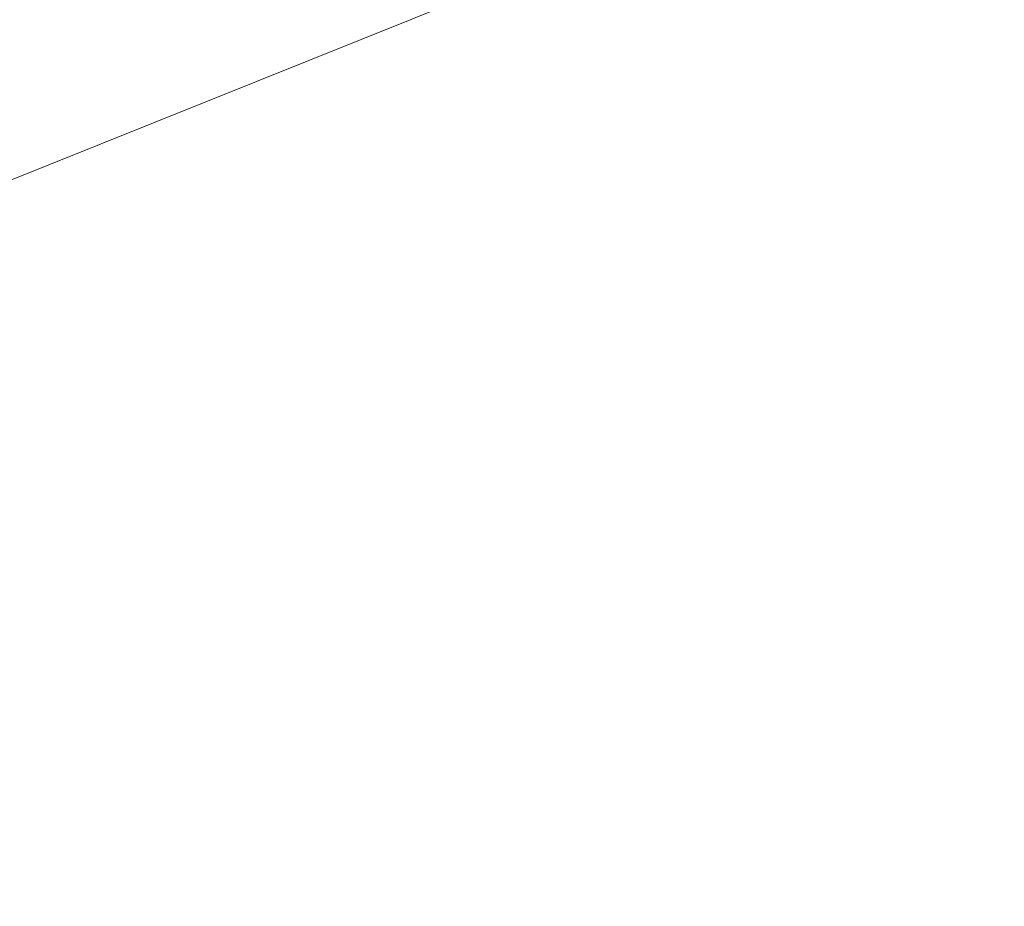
# Model space of a CAD drawing. Extents: x 1620613 to 1693141, y 557269 to 607790.
# Tile 968 of 1056: x 1620887.19 to 1620888.47, y 607299.75 to 607300.9. Entities that reach past the tile are written whole.
import ezdxf

# ---------------------------------------------------------------- set-up
doc = ezdxf.new("R2010")
doc.units = 0
doc.header["$LTSCALE"] = 10
doc.header["$MEASUREMENT"] = 0
doc.linetypes.add('DGN Style 2', pattern=[7.346996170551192, 4.408197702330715, -2.938798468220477])
doc.linetypes.add('DGN Style 3', pattern=[10.28579463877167, 7.346996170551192, -2.938798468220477])
doc.layers.add('DT_X_Contour_Minor', color=136, linetype='DGN Style 3', lineweight=0)
doc.layers.add('SV_X_Top_of_Bank', color=97, linetype='DGN Style 2', lineweight=0)

# ---------------------------------------------------------------- blocks, each defined once
blk = doc.blocks.new('*U1004')
at = {"layer": 'DT_X_Contour_Minor', "transparency": 33554559, "flags": 128}
for points, elevation in [([(-26.4221577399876, 51.95833175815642), (-27.71982852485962, 51.03469212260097), (-27.97437398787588, 50.85364810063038), (-28.18186575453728, 50.70636159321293), (-28.34230382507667, 50.59283259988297), (-28.4556881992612, 50.51306112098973), (-28.69530826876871, 50.34534719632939), (-28.85981133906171, 50.20753661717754), (-29.17360549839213, 49.91989032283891), (-29.63669074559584, 49.48240831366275), (-30.24906708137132, 48.8950905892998), (-32.08112542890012, 47.12912903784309), (-32.72328845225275, 46.49489483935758), (-33.27573376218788, 45.91666340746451), (-33.73846135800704, 45.39443474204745), (-34.11147124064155, 44.92820884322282), (-34.98654064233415, 43.75961013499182), (-35.37127004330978, 43.30610329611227), (-35.86915619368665, 42.82203181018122), (-36.48019909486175, 42.30739567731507), (-37.20439874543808, 41.76219489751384), (-39.28647348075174, 40.2675732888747), (-39.98611710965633, 39.74158006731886), (-40.52349194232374, 39.28456660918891), (-40.89859798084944, 38.89653291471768), (-41.11143522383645, 38.57747898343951), (-41.46264281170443, 37.81864151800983), (-41.56407973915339, 37.53517833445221), (-41.60498482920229, 37.25391688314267), (-41.58535808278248, 36.97485716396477), (-41.50519949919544, 36.69799917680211), (-40.98988515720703, 35.41113261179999), (-41.36458870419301, 35.2114997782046), (-41.40116681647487, 35.18857666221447), (-41.35031391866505, 35.20536424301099), (-41.21203001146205, 35.26186252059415), (-40.98631509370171, 35.35807149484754), (-40.26783396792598, 35.66757635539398), (-40.02239461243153, 35.74966068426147), (-39.8249373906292, 35.76378502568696), (-39.6754623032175, 35.70994937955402), (-39.57396934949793, 35.58815374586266), (-39.36729765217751, 35.17275207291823), (-39.29846415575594, 35.03223562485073), (-39.24696743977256, 34.92223753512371), (-39.21280750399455, 34.84275780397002), (-39.19598434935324, 34.79379643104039), (-39.17423830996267, 34.70392391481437), (-39.19917079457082, 34.65937235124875), (-39.29027777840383, 34.59312204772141), (-39.44755926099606, 34.50517300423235), (-39.67101524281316, 34.39552522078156), (-40.35513052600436, 34.07419947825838), (-40.58325396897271, 33.96678022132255), (-40.75453783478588, 33.8855167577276), (-40.86898212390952, 33.83040908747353), (-40.92658683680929, 33.80145721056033), (-41.00441330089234, 33.7591265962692), (-41.04055930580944, 33.73462800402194), (-41.09062747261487, 33.69288018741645), (-41.15461780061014, 33.63388314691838), (-41.2325302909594, 33.55763688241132), (-41.45885981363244, 33.33131454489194), (-41.55081032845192, 33.24771939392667), (-41.65691473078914, 33.16667569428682), (-41.77717302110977, 33.08818344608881), (-41.91158519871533, 33.01224264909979), (-42.28888952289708, 32.81313579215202), (-42.41095057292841, 32.74687478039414), (-42.49415548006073, 32.69742188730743), (-42.53850424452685, 32.66477711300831), (-42.54399686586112, 32.64894045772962), (-42.50683566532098, 32.62912020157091), (-42.53423417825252, 32.60898901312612), (-42.64430061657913, 32.56346063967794), (-42.83703498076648, 32.49253508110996), (-43.11243727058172, 32.39621233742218), (-43.95706727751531, 32.10548877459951), (-44.25215094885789, 32.00285932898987), (-44.50392945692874, 31.91301366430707), (-44.71240280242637, 31.83595178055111), (-44.8775709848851, 31.77167367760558), (-45.26027925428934, 31.61731044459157), (-45.38764896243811, 31.56564027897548), (-45.48272688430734, 31.5264022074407), (-45.54551302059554, 31.49959622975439), (-45.5760073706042, 31.48522234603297), (-45.61426992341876, 31.46346811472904), (-45.66447487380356, 31.43806682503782), (-45.78639281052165, 31.37817862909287), (-45.98002373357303, 31.28380352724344), (-46.24536764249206, 31.15494151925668), (-47.04856871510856, 30.7653269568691), (-47.38836151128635, 30.6047740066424), (-47.80533909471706, 30.41532607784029), (-48.29950146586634, 30.19698317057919), (-48.87084862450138, 29.94974528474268), (-50.49735409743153, 29.25191761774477), (-51.13303793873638, 28.97905882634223), (-51.8202103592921, 28.68385320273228), (-52.55887135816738, 28.3663007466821), (-53.3490209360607, 28.02640145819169), (-55.52473791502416, 27.09020757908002), (-56.49371372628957, 26.66848666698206), (-57.76885342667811, 26.10546933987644), (-59.35015701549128, 25.40115559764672), (-61.23762449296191, 24.55554544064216), (-66.6790896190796, 22.11218980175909), (-68.57485017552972, 21.26142299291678), (-70.18103300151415, 20.54163929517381), (-71.49763809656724, 19.95283870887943), (-72.52466546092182, 19.49502123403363), (-74.8773014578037, 18.44881878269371), (-75.91999211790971, 17.98397094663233), (-77.28358709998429, 17.37407927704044), (-78.96808640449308, 16.61914377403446), (-80.97349003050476, 15.71916443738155), (-86.74910546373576, 13.12582776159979), (-88.72374219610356, 12.23877836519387), (-90.31594081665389, 11.52263268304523), (-91.52570132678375, 10.97739071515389), (-92.3530237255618, 10.60305246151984), (-94.04929930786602, 9.832688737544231), (-94.68466071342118, 9.54443124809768), (-95.31853824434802, 9.257431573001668), (-95.95093189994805, 8.971689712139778), (-96.58184168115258, 8.687205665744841), (-98.26228926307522, 7.930258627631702), (-98.89682115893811, 7.644555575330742), (-99.54008116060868, 7.355156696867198), (-100.1920692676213, 7.06206199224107), (-100.8527854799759, 6.765271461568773), (-102.6263328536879, 5.968902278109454), (-103.2449727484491, 5.690073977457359), (-103.7707319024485, 5.450865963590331), (-104.2036103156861, 5.251278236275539), (-104.5436079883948, 5.091310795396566), (-105.3264274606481, 4.717558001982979), (-105.6287788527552, 4.573821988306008), (-105.9487184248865, 4.422928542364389), (-106.2862461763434, 4.264877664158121), (-106.6413621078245, 4.099669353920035), (-107.6117888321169, 3.649570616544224), (-107.9746458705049, 3.481720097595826), (-108.3353969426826, 3.315742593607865), (-108.6940420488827, 3.151638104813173), (-109.0505811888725, 2.989406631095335), (-109.9985442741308, 2.55928672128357), (-110.3086120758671, 2.420033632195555), (-110.5278431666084, 2.324864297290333), (-110.6562375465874, 2.273778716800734), (-110.6937952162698, 2.266776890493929), (-110.6728333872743, 2.306883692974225), (-110.6862926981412, 2.310373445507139), (-110.7423920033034, 2.290762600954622), (-110.8411313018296, 2.24805115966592), (-110.9825105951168, 2.182239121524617), (-111.4163753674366, 1.975939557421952), (-111.5617474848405, 1.90787255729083), (-111.6724652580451, 1.858396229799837), (-111.7485286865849, 1.827510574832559), (-111.7899377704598, 1.815215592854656), (-111.8541562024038, 1.807216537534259), (-111.8952114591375, 1.794595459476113), (-111.9702134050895, 1.76273151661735), (-112.0791620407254, 1.71162470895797), (-112.2220573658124, 1.641275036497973), (-112.6483738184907, 1.428018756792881), (-112.8175543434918, 1.34328058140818), (-113.0053585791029, 1.249008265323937), (-113.2117865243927, 1.145201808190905), (-113.4368381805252, 1.031861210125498), (-114.0618075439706, 0.7169074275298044), (-114.2700324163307, 0.618599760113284), (-114.4259800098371, 0.5598920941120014), (-114.5296503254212, 0.5407844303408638), (-114.5810433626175, 0.5612767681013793), (-114.6483884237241, 0.6687230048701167), (-114.6723631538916, 0.7065127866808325), (-114.6937785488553, 0.7392974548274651), (-114.7126346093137, 0.7670770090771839), (-114.7289313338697, 0.7898514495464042), (-114.799010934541, 0.884453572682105), (-115.0863380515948, 0.9425401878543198), (-115.1710306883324, 0.9323459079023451), (-115.3019684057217, 0.8768688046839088), (-115.4791512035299, 0.7761088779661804), (-115.702579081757, 0.6300661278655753), (-116.3600468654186, 0.180241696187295), (-116.6101513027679, -0.01975269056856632), (-116.8673637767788, -0.2823675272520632), (-117.131684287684, -0.6076028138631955), (-117.4031128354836, -0.995458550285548), (-118.1363996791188, -2.11323444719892), (-118.4312717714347, -2.533009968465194), (-118.765922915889, -2.954004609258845), (-119.1403531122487, -3.376218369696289), (-119.5545623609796, -3.79965124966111), (-120.712159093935, -4.930431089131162), (-121.2576473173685, -5.398751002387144), (-122.025914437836, -5.955625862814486), (-123.0169604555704, -6.601055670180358), (-124.2307853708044, -7.33504042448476), (-127.7646903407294, -9.410406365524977), (-129.0504631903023, -10.16678530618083), (-130.2573530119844, -10.87939767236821), (-131.3853598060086, -11.54824346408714), (-132.4344835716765, -12.17332268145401), (-135.1269695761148, -13.78184516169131), (-136.0246570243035, -14.31878836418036), (-136.6983548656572, -14.72322611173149), (-137.1480630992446, -14.99515840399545), (-137.3737817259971, -15.13458524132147), (-137.677045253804, -15.32971620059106), (-137.9974270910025, -15.53586171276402), (-138.7311249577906, -16.00795002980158), (-139.8781388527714, -16.74598115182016), (-141.4384687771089, -17.74995507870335), (-146.1504366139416, -20.78180929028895), (-147.8899061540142, -21.88109677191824), (-149.5743388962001, -22.90506855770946), (-151.2037348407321, -23.85372464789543), (-152.7780939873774, -24.72706504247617), (-156.9030026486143, -26.95555183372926), (-158.2580997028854, -27.68774060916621), (-159.2297093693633, -28.21294184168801), (-159.8178316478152, -28.53115553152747), (-160.0224665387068, -28.64238167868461), (-160.0568430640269, -28.66300134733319), (-160.0893978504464, -28.68125328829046), (-160.1612798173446, -28.72054435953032), (-160.2724889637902, -28.78087456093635), (-160.4230252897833, -28.8622438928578), (-160.8768917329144, -29.10728095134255), (-161.2334875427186, -29.31818412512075), (-161.9628751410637, -29.7671158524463), (-163.0650545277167, -30.45407613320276), (-164.540025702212, -31.3790649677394), (-168.9703378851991, -34.16307326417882), (-170.4930653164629, -35.11789278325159), (-171.7385134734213, -35.89434511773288), (-172.7066823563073, -36.49243026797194), (-173.3975719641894, -36.91214823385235), (-174.8702385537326, -37.79357323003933), (-175.577311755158, -38.18167739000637), (-176.5940314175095, -38.68492112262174), (-177.9203975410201, -39.30330442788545), (-179.5564101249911, -40.0368273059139), (-184.331972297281, -42.14640774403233), (-185.9600141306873, -42.86267835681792), (-187.2624680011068, -43.4293048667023), (-188.2393339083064, -43.84628727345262), (-188.890611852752, -44.11362557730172), (-190.1932357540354, -44.62700225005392), (-190.8766222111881, -44.90431178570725), (-191.9498136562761, -45.35120788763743), (-193.4128100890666, -45.9676905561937), (-195.265611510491, -46.75375979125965), (-200.7261552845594, -49.0760598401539), (-202.5265453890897, -49.8416973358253), (-203.8323078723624, -50.39688478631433), (-204.6434427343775, -50.74162219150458), (-204.9599499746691, -50.87590955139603), (-205.1444657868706, -50.9534091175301), (-205.4094279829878, -51.06469744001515), (-206.0659277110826, -51.34043773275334), (-207.1139649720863, -51.78062999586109), (-208.5535397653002, -52.38527422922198), (-212.9144559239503, -54.21692814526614), (-214.4953707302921, -54.87517555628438), (-215.9674280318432, -55.47617735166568), (-217.3306278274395, -56.01993353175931), (-218.5849701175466, -56.50644409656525), (-221.7847395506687, -57.72747811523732), (-222.8509311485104, -58.13458622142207), (-223.6496788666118, -58.44013502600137), (-224.1809827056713, -58.64412452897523), (-224.4448426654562, -58.74655473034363), (-224.7918773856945, -58.88428953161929), (-225.0772514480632, -58.99538952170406), (-225.673097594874, -59.22538839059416), (-226.5794158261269, -59.57428613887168), (-227.796206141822, -60.04208276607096), (-231.4549430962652, -61.44807227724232), (-232.9376689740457, -62.02218422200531), (-234.6417938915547, -62.69002792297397), (-236.5673178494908, -63.4516033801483), (-238.7142408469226, -64.3069105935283), (-244.7345675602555, -66.71270550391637), (-246.739514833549, -67.51349833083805), (-248.2391116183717, -68.111530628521), (-249.2333579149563, -68.50680239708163), (-249.72225372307, -68.69931363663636), (-250.3521752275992, -68.94232956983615), (-250.7275681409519, -69.0684500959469), (-251.3813057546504, -69.26454972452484), (-252.313388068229, -69.53062845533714), (-253.523815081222, -69.86668628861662), (-257.1227467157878, -70.85614598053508), (-258.6074759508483, -71.22436795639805), (-260.3624649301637, -71.58693911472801), (-262.3877136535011, -71.94385945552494), (-264.6832221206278, -72.2951289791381), (-271.1649243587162, -73.22431328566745), (-272.2743608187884, -73.87685941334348), (-270.7413935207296, -75.13760956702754), (-266.5660224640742, -77.00656374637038), (-259.7482476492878, -79.48372195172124), (-238.0443097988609, -86.90041586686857), (-230.9031500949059, -89.32110521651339), (-225.7576243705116, -91.02065282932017), (-222.6077326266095, -91.99905870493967), (-221.453474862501, -92.2563228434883), (-221.0362994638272, -91.98083823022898), (-220.7937196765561, -91.94951449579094), (-220.3788618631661, -92.06215675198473), (-219.7917260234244, -92.31876499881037), (-219.0323121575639, -92.71933923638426), (-216.7775044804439, -93.9794918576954), (-215.9991035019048, -94.38683808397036), (-215.3550063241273, -94.66376229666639), (-214.8452129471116, -94.81026449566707), (-214.4697233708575, -94.82634468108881), (-213.0308142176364, -94.59706751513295), (-209.0644522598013, -93.2959824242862), (-208.0970566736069, -93.20292095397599), (-206.8947393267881, -93.48134443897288), (-205.4575002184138, -94.13125287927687), (-203.7853393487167, -95.15264627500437), (-199.0130146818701, -98.3716752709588), (-197.5992905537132, -99.25004037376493), (-196.9373616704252, -99.47086393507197), (-197.0272280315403, -99.03414595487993), (-197.8688896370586, -97.93988643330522), (-201.1157142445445, -94.14513898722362), (-202.1445991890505, -92.86694454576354), (-202.7961355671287, -91.87842180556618), (-203.0703233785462, -91.1795707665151), (-202.9671626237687, -90.77039142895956), (-201.6052657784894, -89.53678849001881), (-196.2946542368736, -87.53550001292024), (-195.1693159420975, -87.08935588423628), (-194.06927743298, -86.60861856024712), (-192.994538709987, -86.09328804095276), (-191.9450997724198, -85.54336432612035), (-189.1803289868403, -84.0307768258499), (-188.1064418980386, -83.47586562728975), (-186.9583587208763, -82.94557265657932), (-185.7360794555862, -82.43989791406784), (-184.4396041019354, -81.9588413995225), (-180.8834083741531, -80.70884833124), (-179.6824118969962, -80.28517202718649), (-178.7465692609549, -79.95163791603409), (-178.0758804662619, -79.70824599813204), (-177.6703455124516, -79.55499627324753), (-176.9424574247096, -79.26651993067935), (-176.675729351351, -79.16141957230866), (-176.4214611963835, -79.06247575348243), (-176.1796529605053, -78.96968847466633), (-175.9503046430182, -78.88305773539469), (-175.3553223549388, -78.6602511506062), (-174.762106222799, -78.4298333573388), (-173.4286945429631, -77.90568491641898), (-171.3550873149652, -77.08780582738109), (-168.5412845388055, -75.9761960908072), (-160.0508830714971, -72.6202625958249), (-157.2561313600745, -71.51578799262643), (-155.2396773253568, -70.71931430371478), (-154.001520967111, -70.2308415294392), (-153.5416622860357, -70.0503696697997), (-153.3531027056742, -69.97977926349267), (-153.2682810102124, -69.9421778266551), (-153.155235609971, -69.88231632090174), (-153.0139665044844, -69.800194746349), (-152.8444736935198, -69.69581310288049), (-152.3548612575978, -69.38778196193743), (-152.1645990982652, -69.27370018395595), (-151.9610219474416, -69.16247820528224), (-151.74412980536, -69.05411602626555), (-151.5139226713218, -68.94861364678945), (-150.8822836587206, -68.6710870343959), (-150.2915771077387, -68.4260573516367), (-148.9931867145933, -67.89911326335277), (-146.9871124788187, -67.09025476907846), (-144.2733544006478, -65.99948186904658), (-136.0930877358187, -62.71486826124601), (-133.3686395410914, -61.62607873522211), (-131.3304949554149, -60.82317036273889), (-129.9786539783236, -60.30614314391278), (-129.313116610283, -60.07499707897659), (-128.4534217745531, -59.83978244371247), (-128.1407040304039, -59.72982814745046), (-127.8473219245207, -59.57637623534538), (-127.573275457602, -59.3794267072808), (-127.3185646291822, -59.13897956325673), (-126.1750305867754, -57.91539845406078), (-125.6638016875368, -57.54778814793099), (-125.5201019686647, -57.45771540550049), (-125.3081009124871, -57.34504445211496), (-125.027798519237, -57.20977528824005), (-124.67919478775, -57.05190791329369), (-123.658516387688, -56.60079729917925), (-123.3162236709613, -56.45018668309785), (-123.0548543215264, -56.33668779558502), (-122.8744083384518, -56.26030063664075), (-122.774885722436, -56.22102520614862), (-122.6173899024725, -56.16577302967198), (-122.578404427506, -56.13100091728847), (-122.5795698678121, -56.06812371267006), (-122.6208862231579, -55.97714141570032), (-122.702353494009, -55.85805402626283), (-123.176219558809, -55.23673432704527), (-123.2689925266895, -55.26020671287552), (-123.27880088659, -55.26118479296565), (-123.2684661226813, -55.25405943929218), (-123.2379882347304, -55.2388306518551), (-123.1873672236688, -55.21549843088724), (-123.0255203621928, -55.14247459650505), (-122.9375661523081, -55.10604744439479), (-122.7950886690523, -55.05153386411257), (-122.5980879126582, -54.97893385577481), (-122.3465638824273, -54.88824741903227), (-121.6031354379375, -54.62230168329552), (-121.3172286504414, -54.51236278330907), (-121.0170796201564, -54.38200538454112), (-120.7026883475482, -54.2312294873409), (-120.3740548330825, -54.06003509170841), (-119.4787091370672, -53.57629203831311), (-119.1806481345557, -53.41567858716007), (-118.9579743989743, -53.29664552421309), (-118.8106879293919, -53.2191928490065), (-118.7387887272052, -53.18332056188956), (-118.6475738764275, -53.14310164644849), (-118.5940182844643, -53.11962995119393), (-118.5017626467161, -53.07937905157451), (-118.370806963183, -53.02234894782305), (-118.2011512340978, -52.94853963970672), (-117.697135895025, -52.72934254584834), (-117.5315163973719, -52.65704004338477), (-117.4126694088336, -52.60453035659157), (-117.3405949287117, -52.57181348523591), (-117.3152929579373, -52.5588894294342), (-117.3101843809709, -52.55081570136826), (-117.2631252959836, -52.52895948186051), (-117.1257794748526, -52.46944611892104), (-116.8981469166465, -52.37227561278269), (-116.5802276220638, -52.23744796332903), (-115.6120605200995, -51.82769804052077), (-115.2194286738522, -51.65870471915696), (-114.7676584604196, -51.45903719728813), (-114.2567498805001, -51.22869547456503), (-113.6867029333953, -50.96767955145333), (-112.0877265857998, -50.23073815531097), (-111.4670962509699, -49.94613143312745), (-110.8044375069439, -49.64501731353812), (-110.0997503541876, -49.32739579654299), (-109.3530347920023, -48.99326688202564), (-107.3057554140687, -48.08024658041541), (-106.5441058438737, -47.74109617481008), (-105.794616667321, -47.40841018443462), (-105.0572878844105, -47.08218860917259), (-104.3321194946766, -46.76243144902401), (-102.4145509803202, -45.91836490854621), (-101.5012583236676, -45.51471419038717), (-100.1995567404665, -44.93681194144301), (-98.50944623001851, -44.18465816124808), (-96.43092679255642, -43.25825285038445), (-90.37032972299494, -40.55550331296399), (-88.25751306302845, -39.61251305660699), (-86.46451088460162, -38.81060444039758), (-84.9913231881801, -38.14977746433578), (-83.8379499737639, -37.63003212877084), (-81.18870737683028, -36.43215342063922), (-80.25277914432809, -36.00904832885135), (-79.43192639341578, -35.63814208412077), (-78.72614912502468, -35.31943468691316), (-78.13544733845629, -35.05292613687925), (-76.71367655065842, -34.4118351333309), (-75.96444420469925, -34.0753918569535), (-74.78307525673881, -33.54688028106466), (-73.16956970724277, -32.82630040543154), (-71.1239275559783, -31.91365223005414), (-65.0926996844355, -29.22383269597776), (-63.05558418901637, -28.31482348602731), (-61.46765860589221, -27.60516050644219), (-60.32892293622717, -27.09484375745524), (-59.63937717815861, -26.78387323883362), (-58.39950837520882, -26.22041349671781), (-57.97896558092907, -26.02894983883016), (-57.64723880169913, -25.8771536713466), (-57.40432803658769, -25.7650249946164), (-57.25023328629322, -25.69256380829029), (-56.95773530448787, -25.55222396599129), (-56.81331861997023, -25.48196517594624), (-56.59944205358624, -25.37644368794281), (-56.31610560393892, -25.23565950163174), (-55.96330927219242, -25.05961261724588), (-54.92990587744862, -24.54313732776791), (-54.55293985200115, -24.35628810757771), (-54.19709432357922, -24.18309691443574), (-53.86236929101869, -24.02356374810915), (-53.54876475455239, -23.87768860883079), (-52.74064665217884, -23.50689893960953), (-52.47525161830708, -23.38610528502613), (-52.28515509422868, -23.30181657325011), (-52.17035707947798, -23.25403280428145), (-52.13085757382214, -23.24275397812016), (-52.12592357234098, -23.26135036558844), (-52.10117963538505, -23.25621700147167), (-52.03064832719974, -23.22686961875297), (-51.91432964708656, -23.17330821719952), (-51.75222359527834, -23.09553279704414), (-51.25889096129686, -22.85584631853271), (-51.05811752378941, -22.75836918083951), (-50.82579668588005, -22.64570262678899), (-50.56192844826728, -22.51784665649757), (-50.2665128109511, -22.37480126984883), (-49.43667457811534, -21.97309435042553), (-49.17018562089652, -21.84487856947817), (-48.99309742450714, -21.7615114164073), (-48.90540998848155, -21.72299289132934), (-48.90712331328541, -21.72932299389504), (-49.03089319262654, -21.80600143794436), (-49.05063169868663, -21.82155339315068), (-49.01701980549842, -21.81070042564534), (-48.93005751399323, -21.77344253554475), (-48.7897448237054, -21.70977972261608), (-48.34444378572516, -21.50480565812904), (-48.17551681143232, -21.45221952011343), (-48.00271166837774, -21.44819165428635), (-47.82602835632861, -21.49272206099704), (-47.64546687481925, -21.58581074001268), (-46.7937975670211, -22.13352721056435), (-42.2364000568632, -18.93331495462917), (-41.3104534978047, -18.22286632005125), (-40.48578418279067, -17.46303995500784), (-39.76239211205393, -16.65383585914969), (-39.140277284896, -15.79525403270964), (-37.61634073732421, -13.43986552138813), (-37.04584322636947, -12.63717082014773), (-36.47730310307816, -11.99562810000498), (-35.91072036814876, -11.51523736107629), (-35.34609502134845, -11.19599860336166), (-33.84303728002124, -10.55956455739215), (-33.33886044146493, -10.34608286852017), (-32.95362323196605, -10.18296333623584), (-32.68732565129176, -10.07020596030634), (-32.53996769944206, -10.00781074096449), (-32.30559933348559, -9.908573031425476), (-31.90467404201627, -9.634235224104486), (-30.87767444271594, -8.885650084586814), (-29.22460053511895, -7.662817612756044), (-26.9454523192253, -5.96573780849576), (-20.03295799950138, -0.8078618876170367), (-17.72287080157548, 0.9096714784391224), (-15.97697994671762, 2.193864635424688), (-14.79528543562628, 3.044717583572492), (-14.17778726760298, 3.462230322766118), (-13.28338727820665, 3.997810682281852), (-12.96057946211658, 4.195819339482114), (-12.66295600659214, 4.388160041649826), (-12.39051691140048, 4.574832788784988), (-12.14326217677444, 4.75583758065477), (-11.51749536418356, 5.230959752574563), (-11.00479138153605, 5.565659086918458), (-9.93600454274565, 6.213415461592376), (-8.311134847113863, 7.174228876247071), (-6.130182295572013, 8.448099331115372), (0.4271349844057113, 12.26249659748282), (2.594258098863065, 13.52337980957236), (4.177639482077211, 14.44523149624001), (5.177279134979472, 15.02805165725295), (5.593177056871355, 15.27184029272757), (5.923915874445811, 15.46990128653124), (6.12780222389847, 15.59505155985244), (6.49140715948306, 15.82195663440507), (7.014730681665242, 16.15061651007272), (7.697772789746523, 16.58103118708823), (11.25797932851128, 18.82706088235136), (20.18971190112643, 20.77616461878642), (21.90178052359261, 21.057118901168), (23.21010100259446, 21.06465157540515), (24.11467333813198, 20.7987626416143), (24.61549753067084, 20.25945209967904), (26.01059809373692, 17.10468581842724)], 2.200041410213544), ([(-28.66335585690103, 51.7220972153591), (-29.30004596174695, 51.26892201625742), (-29.42493632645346, 51.18009445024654), (-29.52674023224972, 51.10782969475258), (-29.60545768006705, 51.05212774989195), (-29.66108866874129, 51.01298861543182), (-29.77865602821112, 50.93070133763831), (-29.85936793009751, 50.86308585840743), (-30.01332811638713, 50.72195487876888), (-30.24053658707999, 50.50730839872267), (-30.54099334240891, 50.21914641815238), (-31.4398757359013, 49.35269380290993), (-31.75494705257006, 49.04151269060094), (-32.02599920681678, 48.7578088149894), (-32.25303219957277, 48.50158217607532), (-32.43604603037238, 48.27283277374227), (-32.86539069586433, 47.69947068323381), (-33.16645912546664, 47.39634373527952), (-33.74765591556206, 46.91698445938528), (-34.60898106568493, 46.26139285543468), (-35.75043457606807, 45.42956892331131), (-39.16781508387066, 42.9763953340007), (-40.31616411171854, 42.11306466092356), (-41.19817581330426, 41.36295283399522), (-41.81385018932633, 40.72605985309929), (-42.16318723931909, 40.20238571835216), (-42.73963627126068, 38.95687982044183), (-42.90612817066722, 38.49162199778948), (-42.97326709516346, 38.02997795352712), (-42.94105304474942, 37.57194768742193), (-42.8094860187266, 37.1175311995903), (-41.96368295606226, 35.00535307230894), (-42.23085186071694, 34.86301205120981), (-42.26887846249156, 34.84078360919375), (-42.26845730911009, 34.83510157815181), (-42.22958840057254, 34.84596595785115), (-42.15227173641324, 34.87337674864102), (-41.70174920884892, 35.03990206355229), (-41.55750328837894, 34.74459908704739), (-41.52192420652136, 34.67397008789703), (-41.47700664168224, 34.58864150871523), (-41.4227505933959, 34.48861334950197), (-41.35915606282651, 34.37388561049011), (-41.04059179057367, 33.80419047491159), (-41.33739384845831, 33.50739783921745), (-41.41715527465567, 33.43902560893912), (-41.52923867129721, 33.36110576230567), (-41.67364403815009, 33.27363829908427), (-41.85037137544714, 33.17662321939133), (-42.36474023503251, 32.90518618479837), (-42.53114278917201, 32.8148543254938), (-42.64457380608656, 32.7474365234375), (-42.70503328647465, 32.70293277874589), (-42.71252122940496, 32.68134309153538), (-42.66186036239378, 32.65432266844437), (-42.67755569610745, 32.63433251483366), (-42.7626373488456, 32.59462737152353), (-42.91710532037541, 32.53520723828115), (-43.14095960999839, 32.45607211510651), (-43.83041947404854, 32.2187584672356), (-44.07882419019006, 32.13194548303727), (-44.30694344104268, 32.04949176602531), (-44.51477722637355, 31.9713973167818), (-44.70232554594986, 31.8976621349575), (-45.17540711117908, 31.70684733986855), (-45.33285409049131, 31.64297570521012), (-45.4503838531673, 31.59447189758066), (-45.52799640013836, 31.56133591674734), (-45.56569173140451, 31.54356776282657), (-45.61298965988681, 31.5166764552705), (-45.67505008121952, 31.48527686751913), (-45.82575790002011, 31.41124658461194), (-46.06511311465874, 31.29458560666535), (-46.39311572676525, 31.1352939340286), (-47.38598588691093, 30.65367521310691), (-47.77893061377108, 30.46683042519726), (-48.21311217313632, 30.26751010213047), (-48.68853056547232, 30.05571424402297), (-49.20518579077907, 29.83144285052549), (-50.63791550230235, 29.21675175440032), (-51.19786635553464, 28.97640033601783), (-51.80317163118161, 28.71636440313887), (-52.45383132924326, 28.4366439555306), (-53.14984545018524, 28.13723899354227), (-55.06635566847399, 27.31257974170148), (-55.97075848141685, 26.91826044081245), (-57.24658425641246, 26.35379697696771), (-58.89383299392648, 25.61918935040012), (-60.91250469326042, 24.71443756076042), (-66.79085984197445, 22.07490723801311), (-68.81696076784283, 21.16555793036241), (-70.48649718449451, 20.41715774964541), (-71.79946909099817, 19.8297066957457), (-72.75587648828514, 19.40320476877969), (-74.83087686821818, 18.4804651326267), (-75.80085483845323, 18.04787272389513), (-77.15453846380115, 17.44215022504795), (-78.89192774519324, 16.66329763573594), (-81.01302268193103, 15.71131495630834), (-87.18088338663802, 12.94185435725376), (-89.27493008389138, 12.00123585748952), (-90.93117464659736, 11.25647580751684), (-92.14961707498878, 10.70757420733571), (-92.93025736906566, 10.35453105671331), (-94.42822864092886, 9.674227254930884), (-94.98931266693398, 9.419668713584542), (-95.5490862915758, 9.16622094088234), (-96.10754951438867, 8.913883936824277), (-96.66470233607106, 8.662657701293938), (-98.14869599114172, 7.994202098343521), (-98.72580298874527, 7.734375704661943), (-99.34412873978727, 7.456238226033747), (-100.0036732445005, 7.159789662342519), (-100.7044365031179, 6.845030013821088), (-102.6280968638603, 5.981256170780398), (-103.2917161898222, 5.682352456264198), (-103.8398288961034, 5.433471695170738), (-104.2724349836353, 5.234613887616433), (-104.5895344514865, 5.085779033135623), (-105.281124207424, 4.755583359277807), (-105.5584339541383, 4.62387002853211), (-105.871670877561, 4.476376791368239), (-106.2208349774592, 4.313103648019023), (-106.6059262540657, 4.134050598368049), (-107.6807392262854, 3.635535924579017), (-108.0726961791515, 3.454136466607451), (-108.4424573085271, 3.283824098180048), (-108.7900226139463, 3.124598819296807), (-109.1153920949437, 2.976460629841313), (-109.9534496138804, 2.596208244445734), (-110.2272938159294, 2.473625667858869), (-110.4202832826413, 2.391067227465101), (-110.5324180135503, 2.348532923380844), (-110.5636980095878, 2.346022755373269), (-110.5393050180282, 2.392694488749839), (-110.5549674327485, 2.396755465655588), (-110.6202494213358, 2.37393459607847), (-110.7351509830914, 2.324231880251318), (-110.8996721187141, 2.247647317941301), (-111.4045545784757, 2.007579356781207), (-111.5737221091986, 1.9283707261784), (-111.7025628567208, 1.870795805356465), (-111.7910768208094, 1.834854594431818), (-111.8392640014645, 1.820547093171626), (-111.9139941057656, 1.811238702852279), (-111.961769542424, 1.796551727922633), (-112.049048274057, 1.759472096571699), (-112.1758303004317, 1.699999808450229), (-112.342115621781, 1.618134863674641), (-112.8382142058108, 1.369971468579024), (-113.0243978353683, 1.276749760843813), (-113.2108747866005, 1.183207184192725), (-113.3976450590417, 1.089343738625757), (-113.5847086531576, 0.9951594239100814), (-114.0839359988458, 0.7435734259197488), (-114.2528334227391, 0.6691401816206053), (-114.3851051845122, 0.6345299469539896), (-114.4807512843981, 0.6397427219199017), (-114.539771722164, 0.6847785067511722), (-114.6483253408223, 0.8579712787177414), (-114.6869702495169, 0.918884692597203), (-114.7214897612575, 0.9717303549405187), (-114.7518838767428, 1.016508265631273), (-114.7781525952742, 1.053218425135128), (-114.8911140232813, 1.205707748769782), (-115.3542570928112, 1.299337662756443), (-115.490773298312, 1.282905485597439), (-115.7018320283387, 1.193481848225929), (-115.9874332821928, 1.031066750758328), (-116.3475770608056, 0.7956601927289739), (-117.4073505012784, 0.07058742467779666), (-117.7788057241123, -0.2034798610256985), (-118.0983413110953, -0.4818771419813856), (-118.3659572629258, -0.7646044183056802), (-118.5816535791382, -1.051661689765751), (-119.0876175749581, -1.822921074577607), (-119.2910777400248, -2.112563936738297), (-119.5219852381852, -2.403047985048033), (-119.7803400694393, -2.6943732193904), (-120.0661422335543, -2.986539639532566), (-120.8648777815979, -3.766771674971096), (-121.3225887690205, -4.137671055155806), (-122.0966700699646, -4.665195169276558), (-123.1871216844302, -5.349344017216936), (-124.5939436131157, -6.190117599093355), (-128.767295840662, -8.641013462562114), (-130.2369261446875, -9.505103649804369), (-131.5158028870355, -10.25920231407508), (-132.6039260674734, -10.90330945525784), (-133.501295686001, -11.43742507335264), (-135.6399432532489, -12.71507802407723), (-136.3582963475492, -13.14499497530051), (-136.909369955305, -13.47650611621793), (-137.2931640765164, -13.70961144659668), (-137.5096787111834, -13.84431096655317), (-137.8640117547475, -14.07230193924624), (-138.2383458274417, -14.31316231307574), (-139.0955982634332, -14.86475020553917), (-140.4357690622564, -15.72706561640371), (-142.2588582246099, -16.90010854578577), (-147.7643204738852, -20.44252638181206), (-149.7222287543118, -21.68669164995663), (-151.4668569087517, -22.7623740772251), (-152.9982049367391, -23.66957366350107), (-154.3162728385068, -24.40829040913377), (-157.5467470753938, -26.15355794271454), (-158.6090805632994, -26.72762390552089), (-159.3732253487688, -27.14087114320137), (-159.8391814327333, -27.39329965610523), (-160.0069488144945, -27.48490944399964), (-160.05674356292, -27.51477724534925), (-160.0897382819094, -27.53356989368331), (-160.1513763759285, -27.56754698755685), (-160.2416578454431, -27.6167085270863), (-160.3605826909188, -27.68105451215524), (-160.7159067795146, -27.87288973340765), (-160.9950793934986, -28.03800213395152), (-161.5661041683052, -28.38946291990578), (-162.4289811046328, -28.92727209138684), (-163.5837102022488, -29.65142964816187), (-167.0521240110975, -31.83098098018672), (-168.3330390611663, -32.63164036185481), (-169.5744738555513, -33.39895500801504), (-170.7764283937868, -34.13292491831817), (-171.9389026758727, -34.83355009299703), (-174.9861937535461, -36.65742424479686), (-176.1557057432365, -37.33081155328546), (-177.3787734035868, -37.98306786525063), (-178.6553967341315, -38.61419318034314), (-179.9855757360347, -39.22418749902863), (-183.604127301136, -40.82266435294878), (-184.953786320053, -41.41113715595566), (-186.2888497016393, -41.97769792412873), (-187.6093174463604, -42.52234665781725), (-188.9151895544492, -43.04508335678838), (-192.378054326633, -44.40983184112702), (-193.6907164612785, -44.93266471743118), (-195.0315542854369, -45.47760198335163), (-196.4005677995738, -46.04464363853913), (-197.7977570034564, -46.6337896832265), (-201.5611624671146, -48.23431832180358), (-202.8068933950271, -48.76405462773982), (-203.7215320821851, -49.15286706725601), (-204.3050785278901, -49.4007556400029), (-204.557532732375, -49.50772034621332), (-204.7892876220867, -49.60506107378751), (-205.122084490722, -49.7448410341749), (-205.9466589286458, -50.09117536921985), (-207.2630109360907, -50.64406407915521), (-209.0711405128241, -51.40350716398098), (-214.5485228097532, -53.70409455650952), (-216.4640158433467, -54.50409027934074), (-218.1024582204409, -55.17863690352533), (-219.4638499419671, -55.72773442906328), (-220.5481910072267, -56.15138285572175), (-223.0703663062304, -57.11384652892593), (-223.9168219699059, -57.43714301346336), (-224.5645574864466, -57.68518471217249), (-225.0135728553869, -57.85797162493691), (-225.2638680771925, -57.95550375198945), (-225.6663618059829, -58.11524970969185), (-225.9325421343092, -58.21920330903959), (-226.429212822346, -58.41125463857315), (-227.1563738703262, -58.69140369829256), (-228.1140252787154, -59.05965048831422), (-230.9750828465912, -60.15910556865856), (-232.2341146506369, -60.64783893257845), (-233.8654168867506, -61.28944771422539), (-235.8689895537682, -62.08393191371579), (-238.244832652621, -63.03129153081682), (-245.0767748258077, -65.76141773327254), (-247.3358571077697, -66.66393429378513), (-248.9891473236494, -67.32388932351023), (-250.0366454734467, -67.74128282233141), (-250.4783515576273, -67.9161147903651), (-250.8485116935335, -68.05891799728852), (-251.1604747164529, -68.15815091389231), (-251.8187436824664, -68.34874725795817), (-252.8233185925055, -68.63070702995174), (-254.1741994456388, -69.00403022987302), (-258.2382896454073, -70.1213766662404), (-259.91491875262, -70.53719098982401), (-261.8967384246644, -70.9466241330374), (-264.1837486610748, -71.34967609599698), (-266.7759494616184, -71.74634687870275), (-274.0954056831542, -72.79562739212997), (-275.3482357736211, -73.53251449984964), (-273.6171338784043, -74.9562154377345), (-268.9020999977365, -77.06673020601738), (-261.203134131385, -79.86405880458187), (-236.6939825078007, -88.23935350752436), (-228.6428515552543, -90.981510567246), (-222.8713224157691, -92.92651071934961), (-219.3793950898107, -94.07435396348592), (-218.1670695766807, -94.42504030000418), (-217.9736706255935, -94.29732798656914), (-217.8612127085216, -94.28280657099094), (-217.6688881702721, -94.33502655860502), (-217.3966970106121, -94.45398794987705), (-217.0446392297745, -94.63969074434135), (-215.9993296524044, -95.22388673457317), (-215.6384696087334, -95.41272896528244), (-215.3398716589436, -95.54110866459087), (-215.1035358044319, -95.60902583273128), (-214.9294620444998, -95.61648046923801), (-214.2623960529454, -95.51018953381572), (-212.4236245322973, -94.90701760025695), (-211.3693692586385, -95.27248518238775), (-208.9946483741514, -96.62739018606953), (-205.2994618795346, -98.9717326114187), (-200.2838097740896, -102.305512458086), (-185.1481166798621, -112.5148419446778), (-180.6644119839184, -115.3006257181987), (-178.5650677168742, -116.0009799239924), (-178.8500838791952, -114.6159045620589), (-181.5194604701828, -111.1453996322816), (-191.8169452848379, -99.1101470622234), (-195.1750249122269, -95.14225500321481), (-197.5261501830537, -92.26501825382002), (-198.8703210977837, -90.47843681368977), (-199.2075376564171, -89.7825106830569), (-198.4316547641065, -89.0797177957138), (-195.4061593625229, -87.93956867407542), (-194.7024538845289, -87.65115346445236), (-193.8879783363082, -87.27454317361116), (-192.9627327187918, -86.8097378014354), (-191.9267170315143, -86.25673734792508), (-189.0163151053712, -84.6644760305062), (-187.885862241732, -84.08033551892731), (-186.6773050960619, -83.52210997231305), (-185.3906436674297, -82.98979939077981), (-184.0258779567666, -82.48340377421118), (-180.2823636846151, -81.167568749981), (-179.0181060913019, -80.7215757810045), (-178.0329690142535, -80.37047314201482), (-177.3269524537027, -80.11426083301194), (-176.9000564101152, -79.95293885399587), (-176.1338276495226, -79.64926735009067), (-175.8762315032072, -79.54731187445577), (-175.6781146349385, -79.46919907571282), (-175.5394770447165, -79.4149289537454), (-175.4603187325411, -79.3845015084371), (-175.3285356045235, -79.33515189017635), (-174.8662217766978, -79.15331559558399), (-173.5781176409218, -78.64481892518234), (-171.4642231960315, -77.80966187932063), (-168.5245384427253, -76.64784445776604), (-159.584325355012, -73.11411749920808), (-156.6458573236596, -71.9527562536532), (-154.5356130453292, -71.11896773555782), (-153.2535925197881, -70.61275194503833), (-152.7997957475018, -70.43410888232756), (-152.6939693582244, -70.39449101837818), (-152.6463643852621, -70.37338774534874), (-152.5829192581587, -70.33979132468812), (-152.503633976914, -70.2937017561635), (-152.408508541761, -70.23511903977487), (-152.1337205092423, -70.06224093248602), (-152.0269385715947, -69.99821415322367), (-151.9126837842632, -69.93579239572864), (-151.7909561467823, -69.87497566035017), (-151.6617556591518, -69.81576394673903), (-151.307257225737, -69.6600060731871), (-150.7865892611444, -69.44654054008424), (-149.4904591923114, -68.92296234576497), (-147.4188670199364, -68.08927149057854), (-144.5718127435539, -66.94546797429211), (-135.9457185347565, -63.48184171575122), (-133.0872926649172, -62.33768157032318), (-130.9815857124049, -61.50292082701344), (-129.6285976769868, -60.97755948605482), (-129.0283285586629, -60.76159754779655), (-128.4312361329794, -60.59823158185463), (-128.1976767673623, -60.5043540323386), (-127.9448179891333, -60.34524585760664), (-127.6726597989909, -60.12090705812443), (-127.3812021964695, -59.83133763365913), (-125.9760347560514, -58.32780886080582), (-125.8161657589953, -58.21285156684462), (-125.7512496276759, -58.17585428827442), (-125.6250165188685, -58.1141298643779), (-125.4374664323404, -58.02767829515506), (-125.1885993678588, -57.91649958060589), (-124.4431978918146, -57.58705348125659), (-124.1611560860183, -57.4587819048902), (-123.8740817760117, -57.32105175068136), (-123.5819749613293, -57.17386301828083), (-123.2848356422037, -57.01721570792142), (-122.485754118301, -56.5868781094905), (-122.2091005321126, -56.43948820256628), (-121.978450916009, -56.32007168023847), (-121.7938052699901, -56.2286285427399), (-121.6551635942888, -56.16515879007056), (-121.1155117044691, -55.93423784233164), (-120.8633052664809, -55.59544713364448), (-120.8215244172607, -55.51844386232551), (-120.8042703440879, -55.43263006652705), (-120.8115430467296, -55.33800574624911), (-120.843342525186, -55.23457090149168), (-120.9608435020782, -54.94699728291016), (-121.000999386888, -54.84809745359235), (-121.0333413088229, -54.767078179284), (-121.0578692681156, -54.70393946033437), (-121.0745832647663, -54.65868129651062), (-121.134349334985, -54.48919782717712), (-120.8391535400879, -54.3255671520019), (-120.7496332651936, -54.27642424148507), (-120.6075849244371, -54.19912294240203), (-120.4130085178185, -54.09366325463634), (-120.165904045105, -53.96004517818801), (-119.4369213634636, -53.56618578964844), (-119.1930260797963, -53.43487928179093), (-119.0080772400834, -53.33635429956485), (-118.8820748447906, -53.2706108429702), (-118.8150188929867, -53.23764891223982), (-118.7147982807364, -53.19345913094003), (-118.6559550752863, -53.16767004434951), (-118.5545909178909, -53.12344512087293), (-118.4107058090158, -53.06078436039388), (-118.2242997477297, -52.97968776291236), (-117.6705223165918, -52.73884905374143), (-117.4885509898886, -52.65940803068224), (-117.3579700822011, -52.60171399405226), (-117.278779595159, -52.56576694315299), (-117.2509795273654, -52.55156687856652), (-117.2453665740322, -52.54269602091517), (-117.2033268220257, -52.52277257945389), (-117.0814172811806, -52.4696553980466), (-116.879637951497, -52.38334447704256), (-116.597988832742, -52.26383981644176), (-115.7404314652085, -51.90090240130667), (-115.3795960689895, -51.74519667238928), (-114.9402579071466, -51.55028254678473), (-114.4224169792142, -51.316160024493), (-113.8260732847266, -51.04282910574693), (-112.1311530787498, -50.26166879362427), (-111.4732828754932, -49.95998472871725), (-110.7708624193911, -49.64080276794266), (-110.0238917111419, -49.30412291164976), (-109.2323707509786, -48.94994515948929), (-107.0622478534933, -47.98214062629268), (-106.2708308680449, -47.62965386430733), (-105.524172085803, -47.29804697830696), (-104.8222715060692, -46.98731996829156), (-104.1651291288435, -46.6974728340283), (-102.4724270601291, -45.95238697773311), (-101.6161663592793, -45.57374351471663), (-100.3169108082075, -44.99662751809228), (-98.57466040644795, -44.22103898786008), (-96.38941515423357, -43.2469779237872), (-89.97143468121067, -40.38485170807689), (-87.75575667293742, -39.39607936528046), (-85.9222080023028, -38.57635699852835), (-84.47078867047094, -37.92568460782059), (-83.4014986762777, -37.44406219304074), (-81.05956447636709, -36.38513572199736), (-80.23220259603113, -36.01111022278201), (-79.50656760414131, -35.68322857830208), (-78.88265950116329, -35.40149078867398), (-78.36047828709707, -35.16589685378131), (-77.10363090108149, -34.59917150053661), (-76.39172531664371, -34.27964198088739), (-75.1986441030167, -33.74609743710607), (-73.52438726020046, -32.99853786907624), (-71.36895478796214, -32.03696327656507), (-64.97956735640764, -29.18741099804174), (-62.83160034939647, -28.22902048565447), (-61.17973990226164, -27.49101315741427), (-60.02398601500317, -26.97338901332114), (-59.36433868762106, -26.67614805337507), (-58.26675456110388, -26.17734973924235), (-57.89447235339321, -26.00785803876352), (-57.60081382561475, -25.87348167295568), (-57.38577897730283, -25.77422064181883), (-57.24936780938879, -25.71007494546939), (-56.99043626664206, -25.58584020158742), (-56.85282068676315, -25.51876037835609), (-56.63417260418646, -25.41069696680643), (-56.33449201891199, -25.26164996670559), (-55.95377893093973, -25.07161937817), (-54.8305006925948, -24.51022635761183), (-54.42835901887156, -24.31061814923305), (-54.06439267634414, -24.13283828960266), (-53.73860166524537, -23.97688677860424), (-53.45098598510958, -23.84276361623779), (-52.73491127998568, -23.51420631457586), (-52.49968865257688, -23.40738071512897), (-52.33107679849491, -23.33332189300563), (-52.22907571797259, -23.2920298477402), (-52.19368541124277, -23.28350457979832), (-52.1881256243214, -23.30445956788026), (-52.1602433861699, -23.29867513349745), (-52.08076651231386, -23.26560558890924), (-51.94969500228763, -23.20525093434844), (-51.76702885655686, -23.11761116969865), (-51.21112628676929, -22.84752498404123), (-50.9964290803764, -22.74327124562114), (-50.76926438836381, -22.63307466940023), (-50.52963221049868, -22.5169352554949), (-50.27753254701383, -22.39485300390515), (-49.58864346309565, -22.06137654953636), (-49.37009269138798, -21.95659541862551), (-49.23110718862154, -21.89235936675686), (-49.17168695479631, -21.86866839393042), (-49.19183198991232, -21.88552250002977), (-49.35163910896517, -21.98452688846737), (-49.3771247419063, -22.00460700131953), (-49.33372630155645, -21.99059404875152), (-49.22144378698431, -21.94248803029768), (-49.04027719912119, -21.86028894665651), (-48.46532086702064, -21.59563396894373), (-48.25667408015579, -21.52164932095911), (-48.06195096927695, -21.49818661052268), (-47.88115153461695, -21.5252458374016), (-47.71427577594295, -21.6028270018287), (-47.28783865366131, -21.87707269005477), (-47.14352265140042, -21.97119530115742), (-47.03040248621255, -22.04787886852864), (-46.94847815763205, -22.10712339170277), (-46.89774966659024, -22.14892887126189), (-46.80406813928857, -22.23715809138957), (-46.77389289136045, -22.26847884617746), (-46.75362829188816, -22.29626919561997), (-46.74327434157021, -22.32052913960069), (-46.7428310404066, -22.34125867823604), (-46.76388714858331, -22.42975891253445), (-46.48259858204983, -22.47773711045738), (-46.3857663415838, -22.45273684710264), (-46.21582186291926, -22.35717397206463), (-45.97276514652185, -22.19104848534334), (-45.65659619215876, -21.95436038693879), (-44.71599599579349, -21.22910864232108), (-44.29573215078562, -20.9127490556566), (-43.74039076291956, -20.50760910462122), (-43.04997183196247, -20.01368878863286), (-42.22447535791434, -19.43098810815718), (-39.84304803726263, -17.75874580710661), (-39.00926831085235, -17.12909249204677), (-38.29399962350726, -16.49431427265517), (-37.6972419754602, -15.85441114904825), (-37.21899536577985, -15.20938312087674), (-36.10168579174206, -13.48247517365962), (-35.68341225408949, -12.89396085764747), (-35.26657382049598, -12.42359887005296), (-34.85117049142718, -12.07138921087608), (-34.4372022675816, -11.83733188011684), (-33.33520047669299, -11.37071543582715), (-32.96555148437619, -11.21419636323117), (-32.68310585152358, -11.09460147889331), (-32.48786357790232, -11.01193078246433), (-32.37982466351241, -10.96618427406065), (-32.20799203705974, -10.89342583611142), (-31.81004378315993, -10.61468690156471), (-30.74507349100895, -9.83303892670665), (-29.01308116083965, -8.548481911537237), (-26.61406679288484, -6.761015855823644), (-19.32733242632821, -1.323894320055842), (-16.91412359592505, 0.4734842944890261), (-15.13954787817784, 1.787778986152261), (-14.00360527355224, 2.618989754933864), (-13.50629578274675, 2.967116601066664), (-13.03164795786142, 3.251342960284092), (-12.84495030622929, 3.368106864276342), (-12.6408432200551, 3.505228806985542), (-12.41932669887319, 3.662708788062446), (-12.18040074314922, 3.840546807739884), (-11.520052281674, 4.341925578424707), (-11.00302574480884, 4.681154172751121), (-9.947207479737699, 5.322805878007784), (-8.352597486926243, 6.266880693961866), (-6.219195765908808, 7.513378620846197), (4.993859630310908, 14.0360228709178), (5.909814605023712, 14.30634518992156), (6.092026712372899, 14.36251355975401), (6.246110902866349, 14.41516624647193), (6.372067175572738, 14.46430325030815), (6.46989553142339, 14.50992457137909), (6.693267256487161, 14.62689385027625), (7.10172760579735, 14.73841521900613), (8.159579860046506, 14.98525236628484), (9.866824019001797, 15.36740529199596), (12.22346008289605, 15.88487399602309), (19.37367879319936, 17.44521157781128), (21.74557896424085, 17.89900309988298), (23.49861544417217, 18.09012447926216), (24.63278823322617, 18.01857571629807), (25.14809733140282, 17.68435681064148), (26.10885784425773, 15.51177158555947)], 2.600041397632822)]:
    blk.add_lwpolyline(points, dxfattribs=dict(at, elevation=elevation))

msp = doc.modelspace()

# ---------------------------------------------------------------- linework, layer by layer
at = {"layer": 'SV_X_Top_of_Bank', "extrusion": (0.007114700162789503, -0.05176716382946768, 0.9986338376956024), "elevation": -18855.21206843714, "flags": 128}
msp.add_lwpolyline([(1688341.399474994, 380495.2335694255), (1688359.531308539, 380495.7043637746), (1688370.463455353, 380498.0725351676), (1688395.572580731, 380506.740670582), (1688420.940108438, 380511.7574321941), (1688444.138128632, 380518.355338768), (1688467.22231404, 380528.7305743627), (1688491.262317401, 380540.2151339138), (1688508.535586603, 380545.2887184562), (1688513.5223003, 380548.4010002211), (1688516.051220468, 380548.1495454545), (1688520.39603739, 380549.3039635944), (1688525.368929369, 380551.0706712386)], dxfattribs=at)
at = {"layer": 'SV_X_Top_of_Bank', "extrusion": (0.04489057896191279, -0.1067836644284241, 0.9932683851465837), "elevation": 8952.639644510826, "flags": 128}
msp.add_lwpolyline([(1729619.200279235, -67683.47041249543), (1729610.048117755, -67689.2494116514), (1729593.286163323, -67692.1110974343), (1729566.643396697, -67690.50938442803), (1729551.852254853, -67691.88192179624), (1729536.554039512, -67691.83763185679), (1729515.835796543, -67695.68964613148), (1729501.149706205, -67697.72199223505), (1729469.279658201, -67698.3224800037)], dxfattribs=at)
at = {"layer": 'SV_X_Top_of_Bank', "extrusion": (0.168901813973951, -0.4467975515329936, 0.8785465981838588), "elevation": 3356.978483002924, "flags": 128}
msp.add_lwpolyline([(1730947.770607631, -3965.265990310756), (1730946.805849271, -3964.96904812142), (1730946.663359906, -3964.804005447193), (1730941.67030618, -3965.055207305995), (1730939.350192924, -3965.361981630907), (1730937.749893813, -3967.172645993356), (1730926.574366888, -3968.532772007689), (1730874.446998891, -3968.466137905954), (1730864.586120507, -3969.339779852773), (1730855.732144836, -3969.748913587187), (1730845.815665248, -3968.420788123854), (1730844.088985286, -3969.592587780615), (1730838.536446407, -3969.077424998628), (1730833.231231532, -3969.713117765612)], dxfattribs=at)

# ---------------------------------------------------------------- block references
at = {"layer": 'DT_X_Contour_Minor', "transparency": 33554559}
msp.add_blockref('*U1004', (1621028.060791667, 607365.3311666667, 1050.599958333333), dxfattribs=at)

doc.saveas('drawing.dxf')
